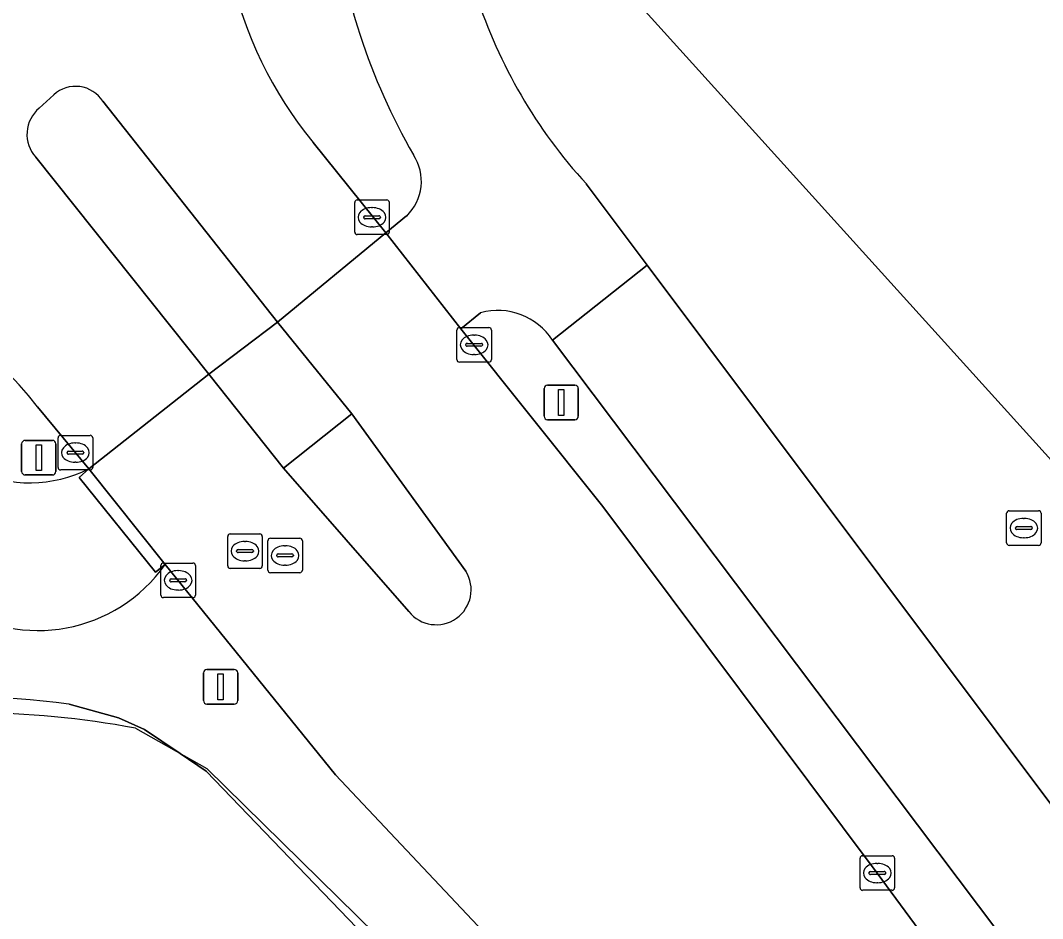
# Model space of a CAD drawing. Extents: x 156141 to 158132, y 385651 to 388333.
# Drawn here: x 156618.49 to 156648.04, y 387612.5 to 387638.46 of the extents above; entities that cross this region are included whole.
import ezdxf

# ---------------------------------------------------------------- set-up
doc = ezdxf.new("R2010")
doc.units = 0
for name, color, linetype in [('IMGEO_Berm_groen', 7, 'Continuous'), ('IMGEO_Erf', 7, 'Continuous'), ('IMGEO_Fietspad_gesloten', 7, 'Continuous'), ('IMGEO_Groenvoorziening', 7, 'Continuous'), ('IMGEO_Hek', 7, 'Continuous'), ('IMGEO_Kolk', 7, 'Continuous'), ('IMGEO_Lichtmast', 7, 'Continuous'), ('IMGEO_Rijbaan_lokaal_gesloten', 7, 'Continuous'), ('IMGEO_Rioolput', 7, 'Continuous'), ('IMGEO_Verkeersbordpaal', 7, 'Continuous'), ('IMGEO_Verkeerseiland_gesloten', 7, 'Continuous'), ('IMGEO_Voetpad_open', 7, 'Continuous')]:
    doc.layers.add(name, color=color, linetype=linetype)

msp = doc.modelspace()

# ---------------------------------------------------------------- linework, layer by layer
at = {"layer": 'IMGEO_Berm_groen'}
for points in [[(156626.952, 387634.938), (156629.055, 387632.324), (156629.657, 387632.81)], [(156631.794, 387630.013), (156631.221, 387629.55), (156635.328, 387624.409), (156643.266, 387613.813), (156652.324, 387601.511), (156652.968, 387600.758), (156653.22, 387600.956), (156654.437, 387599.58), (156656.514, 387599.474), (156654.677, 387601.565), (156653.249, 387603.495)], [(156653.249, 387603.495), (156633.874, 387629.22)], [(156620.467, 387625.496), (156618.984, 387627.296)], [(156619.894, 387618.693), (156621.328, 387618.297), (156622.076, 387617.962), (156623.109, 387617.268), (156623.862, 387616.763), (156654.792, 387584.595), (156659.669, 387579.524), (156664.874, 387573.724), (156670.466, 387567.492), (156676.557, 387560.705), (156683.035, 387553.487), (156683.223, 387556.751), (156679.046, 387561.32), (156660.668, 387581.568), (156627.604, 387616.653), (156622.677, 387622.734)]]:
    msp.add_lwpolyline(points, dxfattribs=at)
for centre, radius, start, end in [((156645.421, 387643.713), 18.028, 169.0698, 198.3635), ((156636.063, 387642.407), 11.782, 165.753, 219.3444), ((156646, 387643.85), 18.621, 198.202, 209.8584), ((156628.688, 387633.811), 1.394, 314.0709, 33.4123), ((156607.298, 387617.964), 14.955, 38.61, 88.536), ((156632.292, 387628.194), 1.886, 32.9542, 105.3072), ((156618.745, 387628.99), 3.895, 245.5451, 296.2414), ((156619.001, 387625.32), 4.494, 236.1354, 324.8754), ((156617.032, 387598.889), 20.009, 81.7777, 99.079)]:
    msp.add_arc(centre, radius, start, end, dxfattribs=at)
at = {"layer": 'IMGEO_Erf'}
msp.add_lwpolyline([(156635.094, 387640.354), (156649.301, 387624.631), (156650.851, 387622.917), (156654.149, 387619.266), (156656.158, 387617.043), (156657.325, 387618.097), (156670.587, 387603.403), (156678.365, 387594.783), (156679.166, 387593.896), (156686.466, 387600.496), (156688.888, 387601.354), (156691.163, 387600.15), (156724.535, 387562.997), (156709.488, 387563.912), (156707.811, 387562.233), (156752.805, 387512.437), (156782.941, 387479.122), (156787.929, 387473.603), (156795.681, 387465.029)], dxfattribs=at)
at = {"layer": 'IMGEO_Fietspad_gesloten'}
for points in [[(156633.874, 387629.22), (156636.612, 387631.386), (156634.852, 387633.736)], [(156629.657, 387632.81), (156629.055, 387632.324), (156631.221, 387629.55), (156631.794, 387630.013)], [(156788.894, 387458.71), (156781.004, 387467.422), (156751.5, 387500), (156673.243, 387586.408), (156661.859, 387598.978), (156661.694, 387599.163), (156657.588, 387603.771), (156653.428, 387608.928), (156636.612, 387631.386), (156633.874, 387629.22), (156653.249, 387603.495), (156654.677, 387601.565), (156656.514, 387599.474), (156673.017, 387581.269), (156675.728, 387578.392), (156710.195, 387540.331), (156712.111, 387538.216), (156746.718, 387500), (156776.128, 387467.523), (156788.556, 387453.799)], [(156622.677, 387622.734), (156622.392, 387622.51), (156620.184, 387625.253), (156620.467, 387625.496)]]:
    msp.add_lwpolyline(points, dxfattribs=at)
msp.add_lwpolyline([(156625.923, 387629.738), (156623.938, 387628.238), (156626.097, 387625.523), (156628.073, 387627.087)], close=True, dxfattribs=at)
for centre, radius, start, end in [((156645.421, 387643.713), 18.028, 169.0698, 198.3635), ((156645.838, 387643.798), 14.897, 197.952, 222.4853), ((156646, 387643.85), 18.621, 198.202, 209.8584), ((156628.688, 387633.811), 1.394, 314.0709, 33.4123), ((156632.292, 387628.194), 1.886, 32.9542, 105.3072), ((156618.745, 387628.99), 3.895, 245.5451, 296.2414), ((156619.001, 387625.32), 4.494, 236.1354, 324.8754)]:
    msp.add_arc(centre, radius, start, end, dxfattribs=at)
at = {"layer": 'IMGEO_Groenvoorziening'}
for points in [[(156657.325, 387618.097), (156656.158, 387617.043), (156654.149, 387619.266), (156650.851, 387622.917), (156649.301, 387624.631), (156635.094, 387640.354)], [(156634.852, 387633.736), (156636.612, 387631.386), (156653.428, 387608.928), (156657.588, 387603.771), (156661.694, 387599.163), (156665.621, 387598.937), (156667.62, 387600.734), (156670.587, 387603.403), (156657.325, 387618.097)], [(156683.105, 387553.409), (156683.035, 387553.487), (156676.557, 387560.705), (156670.466, 387567.492), (156664.874, 387573.724), (156659.669, 387579.524), (156654.792, 387584.595), (156623.862, 387616.763), (156623.109, 387617.268), (156622.076, 387617.962), (156621.328, 387618.297), (156619.894, 387618.693)]]:
    msp.add_lwpolyline(points, dxfattribs=at)
for centre, radius, start, end in [((156645.838, 387643.798), 14.897, 197.952, 222.4853), ((156617.032, 387598.889), 20.009, 81.7777, 99.079)]:
    msp.add_arc(centre, radius, start, end, dxfattribs=at)
at = {"layer": 'IMGEO_Hek'}
for points in [[(156656.158, 387617.043), (156654.149, 387619.266), (156650.851, 387622.917), (156649.301, 387624.631), (156635.094, 387640.354), (156638.096, 387653.817), (156638.85, 387657.196), (156633.427, 387664.378), (156629.6, 387669.006), (156625.265, 387673.157), (156622.479, 387674.294), (156619.656, 387675.294), (156613.809, 387676.791), (156610.847, 387677.243), (156607.85, 387677.388), (156604.844, 387677.751), (156602.016, 387678.809), (156599.61, 387680.632), (156597.535, 387682.813)], [(156621.815, 387617.999), (156623.877, 387616.835), (156639.077, 387601.905), (156683.035, 387553.487)]]:
    msp.add_lwpolyline(points, dxfattribs=at)
msp.add_arc((156617.127, 387593.472), 24.971, 79.1792, 100.8817, dxfattribs=at)
at = {"layer": 'IMGEO_Kolk'}
for p, q in [((156628.155, 387632.347), (156628.155, 387633.199)), ((156628.23, 387633.273), (156629.082, 387633.273)), ((156629.156, 387633.199), (156629.156, 387632.347)), ((156628.457, 387632.816), (156628.855, 387632.816)), ((156628.643, 387633.053), (156628.668, 387633.053)), ((156628.414, 387632.767), (156628.414, 387632.779)), ((156628.852, 387632.73), (156628.454, 387632.73)), ((156628.898, 387632.779), (156628.898, 387632.767)), ((156629.082, 387632.273), (156628.23, 387632.273)), ((156628.666, 387632.493), (156628.641, 387632.493)), ((156631.182, 387629.585), (156632.034, 387629.585)), ((156631.107, 387628.659), (156631.107, 387629.511)), ((156631.595, 387629.365), (156631.62, 387629.365)), ((156632.108, 387629.511), (156632.108, 387628.659)), ((156631.366, 387629.079), (156631.366, 387629.091)), ((156631.804, 387629.042), (156631.406, 387629.042)), ((156631.409, 387629.128), (156631.807, 387629.128)), ((156631.85, 387629.091), (156631.85, 387629.079)), ((156631.618, 387628.805), (156631.593, 387628.805)), ((156632.034, 387628.585), (156631.182, 387628.585)), ((156619.578, 387625.542), (156619.578, 387626.394)), ((156619.653, 387626.468), (156620.505, 387626.468)), ((156620.579, 387626.394), (156620.579, 387625.542)), ((156619.88, 387626.011), (156620.278, 387626.011)), ((156620.066, 387626.248), (156620.091, 387626.248)), ((156619.837, 387625.962), (156619.837, 387625.974)), ((156620.275, 387625.925), (156619.877, 387625.925)), ((156620.321, 387625.974), (156620.321, 387625.962)), ((156620.505, 387625.468), (156619.653, 387625.468)), ((156620.089, 387625.688), (156620.064, 387625.688)), ((156622.624, 387622.776), (156623.476, 387622.776)), ((156622.549, 387621.85), (156622.549, 387622.702)), ((156623.037, 387622.556), (156623.062, 387622.556)), ((156623.55, 387622.702), (156623.55, 387621.85)), ((156622.808, 387622.27), (156622.808, 387622.282)), ((156623.246, 387622.233), (156622.848, 387622.233)), ((156622.851, 387622.319), (156623.249, 387622.319)), ((156623.292, 387622.282), (156623.292, 387622.27)), ((156623.06, 387621.996), (156623.035, 387621.996)), ((156623.476, 387621.776), (156622.624, 387621.776)), ((156642.765, 387613.387), (156642.765, 387614.239)), ((156642.84, 387614.313), (156643.692, 387614.313)), ((156643.766, 387614.239), (156643.766, 387613.387)), ((156643.253, 387614.093), (156643.278, 387614.093)), ((156643.024, 387613.807), (156643.024, 387613.819)), ((156643.462, 387613.77), (156643.064, 387613.77)), ((156643.067, 387613.856), (156643.465, 387613.856)), ((156643.508, 387613.819), (156643.508, 387613.807)), ((156643.692, 387613.313), (156642.84, 387613.313)), ((156643.276, 387613.533), (156643.251, 387613.533))]:
    msp.add_line(p, q, dxfattribs=at)
for points in [[(156628.155, 387632.347), (156628.155, 387633.199)], [(156628.23, 387633.273), (156629.082, 387633.273)], [(156629.156, 387633.199), (156629.156, 387632.347)], [(156629.082, 387632.273), (156628.23, 387632.273)], [(156631.182, 387629.585), (156632.034, 387629.585)], [(156631.107, 387628.659), (156631.107, 387629.511)], [(156632.108, 387629.511), (156632.108, 387628.659)], [(156632.034, 387628.585), (156631.182, 387628.585)], [(156619.578, 387625.542), (156619.578, 387626.394)], [(156619.653, 387626.468), (156620.505, 387626.468)], [(156620.579, 387626.394), (156620.579, 387625.542)], [(156620.505, 387625.468), (156619.653, 387625.468)], [(156622.624, 387622.776), (156623.476, 387622.776)], [(156622.549, 387621.85), (156622.549, 387622.702)], [(156623.55, 387622.702), (156623.55, 387621.85)], [(156623.476, 387621.776), (156622.624, 387621.776)], [(156642.765, 387613.387), (156642.765, 387614.239)], [(156642.84, 387614.313), (156643.692, 387614.313)], [(156643.766, 387614.239), (156643.766, 387613.387)], [(156643.692, 387613.313), (156642.84, 387613.313)]]:
    msp.add_lwpolyline(points, dxfattribs=at)
for centre, radius, start, end in [((156628.232, 387633.197), 0.0765, 91.552, 178.448), ((156628.232, 387633.197), 0.0765, 91.552, 178.448), ((156629.08, 387633.197), 0.0765, 1.552, 88.448), ((156629.08, 387633.197), 0.0765, 1.552, 88.448), ((156628.454, 387632.776), 0.0403, 85.8775, 175.7526), ((156628.859, 387632.778), 0.0386, 1.7309, 96.639), ((156628.451, 387632.766), 0.0366, 178.938, 274.7102), ((156628.855, 387632.773), 0.043, 264.8664, 352.4533), ((156628.232, 387632.349), 0.0765, 181.552, 268.448), ((156628.232, 387632.349), 0.0765, 181.552, 268.448), ((156629.08, 387632.349), 0.0765, 271.552, 358.448), ((156629.08, 387632.349), 0.0765, 271.552, 358.448), ((156631.184, 387629.509), 0.0765, 91.552, 178.448), ((156631.184, 387629.509), 0.0765, 91.552, 178.448), ((156632.032, 387629.509), 0.0765, 1.552, 88.448), ((156632.032, 387629.509), 0.0765, 1.552, 88.448), ((156631.406, 387629.088), 0.0403, 85.8775, 175.7526), ((156631.403, 387629.078), 0.0366, 178.938, 274.7102), ((156631.807, 387629.085), 0.043, 264.8664, 352.4533), ((156631.811, 387629.09), 0.0386, 1.7309, 96.639), ((156631.184, 387628.661), 0.0765, 181.552, 268.448), ((156631.184, 387628.661), 0.0765, 181.552, 268.448), ((156632.032, 387628.661), 0.0765, 271.552, 358.448), ((156632.032, 387628.661), 0.0765, 271.552, 358.448), ((156619.655, 387626.392), 0.0765, 91.552, 178.448), ((156619.655, 387626.392), 0.0765, 91.552, 178.448), ((156620.503, 387626.392), 0.0765, 1.552, 88.448), ((156620.503, 387626.392), 0.0765, 1.552, 88.448), ((156619.877, 387625.971), 0.0403, 85.8775, 175.7526), ((156620.282, 387625.973), 0.0386, 1.7309, 96.639), ((156619.874, 387625.961), 0.0366, 178.938, 274.7102), ((156620.278, 387625.968), 0.043, 264.8664, 352.4533), ((156619.655, 387625.544), 0.0765, 181.552, 268.448), ((156619.655, 387625.544), 0.0765, 181.552, 268.448), ((156620.503, 387625.544), 0.0765, 271.552, 358.448), ((156620.503, 387625.544), 0.0765, 271.552, 358.448), ((156622.626, 387622.7), 0.0765, 91.552, 178.448), ((156622.626, 387622.7), 0.0765, 91.552, 178.448), ((156623.474, 387622.7), 0.0765, 1.552, 88.448), ((156623.474, 387622.7), 0.0765, 1.552, 88.448), ((156622.848, 387622.279), 0.0403, 85.8775, 175.7526), ((156622.845, 387622.269), 0.0366, 178.938, 274.7102), ((156623.249, 387622.276), 0.043, 264.8664, 352.4533), ((156623.253, 387622.281), 0.0386, 1.7309, 96.639), ((156622.626, 387621.852), 0.0765, 181.552, 268.448), ((156622.626, 387621.852), 0.0765, 181.552, 268.448), ((156623.474, 387621.852), 0.0765, 271.552, 358.448), ((156623.474, 387621.852), 0.0765, 271.552, 358.448), ((156642.842, 387614.237), 0.0765, 91.552, 178.448), ((156642.842, 387614.237), 0.0765, 91.552, 178.448), ((156643.69, 387614.237), 0.0765, 1.552, 88.448), ((156643.69, 387614.237), 0.0765, 1.552, 88.448), ((156643.064, 387613.816), 0.0403, 85.8775, 175.7526), ((156643.061, 387613.806), 0.0366, 178.938, 274.7102), ((156643.465, 387613.813), 0.043, 264.8664, 352.4533), ((156643.469, 387613.818), 0.0386, 1.7309, 96.639), ((156642.842, 387613.389), 0.0765, 181.552, 268.448), ((156642.842, 387613.389), 0.0765, 181.552, 268.448), ((156643.69, 387613.389), 0.0765, 271.552, 358.448), ((156643.69, 387613.389), 0.0765, 271.552, 358.448)]:
    msp.add_arc(centre, radius, start, end, dxfattribs=at)
for centre, major_axis, ratio, start_param, end_param in [((156628.642, 387632.773), (-0.387, 0.002), 0.722429, 4.712389, 7.853982), ((156628.667, 387632.773), (-0.39, 0.002), 0.717154, 1.570796, 4.712389), ((156631.594, 387629.085), (-0.387, 0.002), 0.722429, 4.712389, 7.853982), ((156631.619, 387629.085), (-0.39, 0.002), 0.717154, 1.570796, 4.712389), ((156620.065, 387625.968), (-0.387, 0.002), 0.722429, 4.712389, 7.853982), ((156620.09, 387625.968), (-0.39, 0.002), 0.717154, 1.570796, 4.712389), ((156623.036, 387622.276), (-0.387, 0.002), 0.722429, 4.712389, 7.853982), ((156623.061, 387622.276), (-0.39, 0.002), 0.717154, 1.570796, 4.712389), ((156643.252, 387613.813), (-0.387, 0.002), 0.722429, 4.712389, 7.853982), ((156643.277, 387613.813), (-0.39, 0.002), 0.717154, 1.570796, 4.712389)]:
    msp.add_ellipse(centre, major_axis=major_axis, ratio=ratio, start_param=start_param, end_param=end_param, dxfattribs=at)
at = {"layer": 'IMGEO_Lichtmast'}
for p, q in [((156633.63, 387627.02), (156633.63, 387627.82)), ((156633.63, 387627.82), (156633.63, 387627.02)), ((156633.73, 387627.92), (156634.52, 387627.92)), ((156634.52, 387627.92), (156633.73, 387627.92)), ((156634.62, 387627.82), (156634.62, 387627.02)), ((156634.62, 387627.02), (156634.62, 387627.82)), ((156634.52, 387626.92), (156633.73, 387626.92)), ((156633.73, 387626.92), (156634.52, 387626.92)), ((156623.782, 387618.798), (156623.782, 387619.598)), ((156623.782, 387619.598), (156623.782, 387618.798)), ((156623.882, 387619.698), (156624.672, 387619.698)), ((156624.672, 387619.698), (156623.882, 387619.698)), ((156624.772, 387619.598), (156624.772, 387618.798)), ((156624.772, 387618.798), (156624.772, 387619.598)), ((156624.672, 387618.698), (156623.882, 387618.698)), ((156623.882, 387618.698), (156624.672, 387618.698))]:
    msp.add_line(p, q, dxfattribs=at)
for points in [[(156634.05, 387627.795), (156634.2, 387627.795), (156634.2, 387627.045), (156634.05, 387627.045), (156634.05, 387627.795)], [(156624.202, 387619.573), (156624.352, 387619.573), (156624.352, 387618.823), (156624.202, 387618.823), (156624.202, 387619.573)]]:
    msp.add_lwpolyline(points, dxfattribs=at)
for centre, start, end in [((156633.73, 387627.82), 90, 180), ((156633.73, 387627.82), 90, 180), ((156634.52, 387627.82), 0, 90), ((156634.52, 387627.82), 360, 90), ((156633.73, 387627.02), 180, 270), ((156633.73, 387627.02), 180, 270), ((156634.52, 387627.02), 270, 0), ((156634.52, 387627.02), 270, 0), ((156623.882, 387619.598), 90, 180), ((156623.882, 387619.598), 90, 180), ((156624.672, 387619.598), 0, 90), ((156624.672, 387619.598), 360, 90), ((156623.882, 387618.798), 180, 270), ((156623.882, 387618.798), 180, 270), ((156624.672, 387618.798), 270, 0), ((156624.672, 387618.798), 270, 0)]:
    msp.add_arc(centre, 0.1, start, end, dxfattribs=at)
at = {"layer": 'IMGEO_Rijbaan_lokaal_gesloten'}
for points in [[(156619.032, 387635.925), (156619.455, 387636.313)], [(156620.872, 387636.127), (156625.923, 387629.738), (156629.055, 387632.324), (156626.952, 387634.938)], [(156618.984, 387627.296), (156620.467, 387625.496), (156623.938, 387628.238), (156618.932, 387634.515)], [(156788.413, 387451.522), (156774.162, 387467.307), (156773.831, 387467.673), (156730.58, 387515.468), (156710.944, 387537.167), (156709.034, 387539.277), (156672.91, 387579.145), (156654.437, 387599.58), (156653.22, 387600.956), (156652.968, 387600.758), (156652.324, 387601.511), (156643.266, 387613.813), (156635.328, 387624.409), (156631.221, 387629.55), (156629.055, 387632.324), (156625.923, 387629.738), (156628.073, 387627.087), (156631.37, 387622.538)], [(156629.721, 387621.374), (156626.097, 387625.523), (156623.938, 387628.238), (156620.467, 387625.496), (156622.677, 387622.734), (156627.604, 387616.653), (156660.668, 387581.568), (156679.046, 387561.32), (156683.223, 387556.751), (156707.065, 387530.376), (156722.22, 387513.639), (156729.612, 387505.458), (156730.302, 387504.709), (156738.019, 387496.204), (156747.382, 387485.781), (156752.334, 387480.269), (156787.478, 387441.603), (156796.344, 387431.818)]]:
    msp.add_lwpolyline(points, dxfattribs=at)
for centre, radius, start, end in [((156636.063, 387642.407), 11.782, 165.753, 219.3444), ((156620.085, 387635.625), 0.933, 32.5691, 132.4747), ((156619.657, 387635.172), 0.979, 129.7065, 222.1801), ((156607.298, 387617.964), 14.955, 38.61, 88.536), ((156630.511, 387622.004), 1.011, 218.5652, 31.87)]:
    msp.add_arc(centre, radius, start, end, dxfattribs=at)
at = {"layer": 'IMGEO_Rioolput'}
for p, q in [((156647.078, 387624.287), (156647.93, 387624.287)), ((156647.003, 387623.361), (156647.003, 387624.213)), ((156647.491, 387624.067), (156647.516, 387624.067)), ((156648.004, 387624.213), (156648.004, 387623.361)), ((156647.262, 387623.781), (156647.262, 387623.793)), ((156647.7, 387623.744), (156647.302, 387623.744)), ((156647.305, 387623.83), (156647.703, 387623.83)), ((156647.746, 387623.793), (156647.746, 387623.781)), ((156624.482, 387622.694), (156624.482, 387623.546)), ((156624.557, 387623.62), (156625.409, 387623.62)), ((156624.97, 387623.4), (156624.995, 387623.4)), ((156625.483, 387623.546), (156625.483, 387622.694)), ((156625.641, 387622.569), (156625.641, 387623.421)), ((156625.716, 387623.495), (156626.568, 387623.495)), ((156626.642, 387623.421), (156626.642, 387622.569)), ((156647.514, 387623.507), (156647.489, 387623.507)), ((156624.741, 387623.114), (156624.741, 387623.126)), ((156625.179, 387623.077), (156624.781, 387623.077)), ((156624.784, 387623.163), (156625.182, 387623.163)), ((156625.225, 387623.126), (156625.225, 387623.114)), ((156625.943, 387623.038), (156626.341, 387623.038)), ((156626.129, 387623.275), (156626.154, 387623.275)), ((156647.93, 387623.287), (156647.078, 387623.287)), ((156624.993, 387622.84), (156624.968, 387622.84)), ((156625.9, 387622.989), (156625.9, 387623.001)), ((156626.338, 387622.952), (156625.94, 387622.952)), ((156626.384, 387623.001), (156626.384, 387622.989)), ((156625.409, 387622.62), (156624.557, 387622.62)), ((156626.568, 387622.495), (156625.716, 387622.495)), ((156626.152, 387622.715), (156626.127, 387622.715))]:
    msp.add_line(p, q, dxfattribs=at)
for points in [[(156647.078, 387624.287), (156647.93, 387624.287)], [(156647.003, 387623.361), (156647.003, 387624.213)], [(156648.004, 387624.213), (156648.004, 387623.361)], [(156624.482, 387622.694), (156624.482, 387623.546)], [(156624.557, 387623.62), (156625.409, 387623.62)], [(156625.483, 387623.546), (156625.483, 387622.694)], [(156625.641, 387622.569), (156625.641, 387623.421)], [(156625.716, 387623.495), (156626.568, 387623.495)], [(156626.642, 387623.421), (156626.642, 387622.569)], [(156647.93, 387623.287), (156647.078, 387623.287)], [(156625.409, 387622.62), (156624.557, 387622.62)], [(156626.568, 387622.495), (156625.716, 387622.495)]]:
    msp.add_lwpolyline(points, dxfattribs=at)
for centre, radius, start, end in [((156647.08, 387624.211), 0.0765, 91.552, 178.448), ((156647.08, 387624.211), 0.0765, 91.552, 178.448), ((156647.928, 387624.211), 0.0765, 1.552, 88.448), ((156647.928, 387624.211), 0.0765, 1.552, 88.448), ((156647.302, 387623.79), 0.0403, 85.8775, 175.7526), ((156647.299, 387623.78), 0.0366, 178.938, 274.7102), ((156647.703, 387623.787), 0.043, 264.8664, 352.4533), ((156647.707, 387623.792), 0.0386, 1.7309, 96.639), ((156624.559, 387623.544), 0.0765, 91.552, 178.448), ((156624.559, 387623.544), 0.0765, 91.552, 178.448), ((156625.407, 387623.544), 0.0765, 1.552, 88.448), ((156625.407, 387623.544), 0.0765, 1.552, 88.448), ((156625.718, 387623.419), 0.0765, 91.552, 178.448), ((156625.718, 387623.419), 0.0765, 91.552, 178.448), ((156626.566, 387623.419), 0.0765, 1.552, 88.448), ((156626.566, 387623.419), 0.0765, 1.552, 88.448), ((156647.08, 387623.363), 0.0765, 181.552, 268.448), ((156647.08, 387623.363), 0.0765, 181.552, 268.448), ((156647.928, 387623.363), 0.0765, 271.552, 358.448), ((156647.928, 387623.363), 0.0765, 271.552, 358.448), ((156624.781, 387623.123), 0.0403, 85.8775, 175.7526), ((156624.778, 387623.113), 0.0366, 178.938, 274.7102), ((156625.182, 387623.12), 0.043, 264.8664, 352.4533), ((156625.186, 387623.125), 0.0386, 1.7309, 96.639), ((156625.94, 387622.998), 0.0403, 85.8775, 175.7526), ((156626.345, 387623), 0.0386, 1.7309, 96.639), ((156625.937, 387622.988), 0.0366, 178.938, 274.7102), ((156626.341, 387622.995), 0.043, 264.8664, 352.4533), ((156624.559, 387622.696), 0.0765, 181.552, 268.448), ((156624.559, 387622.696), 0.0765, 181.552, 268.448), ((156625.407, 387622.696), 0.0765, 271.552, 358.448), ((156625.407, 387622.696), 0.0765, 271.552, 358.448), ((156625.718, 387622.571), 0.0765, 181.552, 268.448), ((156625.718, 387622.571), 0.0765, 181.552, 268.448), ((156626.566, 387622.571), 0.0765, 271.552, 358.448), ((156626.566, 387622.571), 0.0765, 271.552, 358.448)]:
    msp.add_arc(centre, radius, start, end, dxfattribs=at)
for centre, major_axis, ratio, start_param, end_param in [((156647.49, 387623.787), (-0.387, 0.002), 0.722429, 4.712389, 7.853982), ((156647.515, 387623.787), (-0.39, 0.002), 0.717154, 1.570796, 4.712389), ((156624.969, 387623.12), (-0.387, 0.002), 0.722429, 4.712389, 7.853982), ((156624.994, 387623.12), (-0.39, 0.002), 0.717154, 1.570796, 4.712389), ((156626.128, 387622.995), (-0.387, 0.002), 0.722429, 4.712389, 7.853982), ((156626.153, 387622.995), (-0.39, 0.002), 0.717154, 1.570796, 4.712389)]:
    msp.add_ellipse(centre, major_axis=major_axis, ratio=ratio, start_param=start_param, end_param=end_param, dxfattribs=at)
at = {"layer": 'IMGEO_Verkeersbordpaal'}
for p, q in [((156618.625, 387626.322), (156619.415, 387626.322)), ((156619.415, 387626.322), (156618.625, 387626.322)), ((156618.525, 387625.422), (156618.525, 387626.222)), ((156618.525, 387626.222), (156618.525, 387625.422)), ((156619.515, 387626.222), (156619.515, 387625.422)), ((156619.515, 387625.422), (156619.515, 387626.222)), ((156619.415, 387625.322), (156618.625, 387625.322)), ((156618.625, 387625.322), (156619.415, 387625.322))]:
    msp.add_line(p, q, dxfattribs=at)
msp.add_lwpolyline([(156618.945, 387626.197), (156619.095, 387626.197), (156619.095, 387625.447), (156618.945, 387625.447), (156618.945, 387626.197)], dxfattribs=at)
for centre, start, end in [((156618.625, 387626.222), 90, 180), ((156618.625, 387626.222), 90, 180), ((156619.415, 387626.222), 0, 90), ((156619.415, 387626.222), 360, 90), ((156618.625, 387625.422), 180, 270), ((156618.625, 387625.422), 180, 270), ((156619.415, 387625.422), 270, 0), ((156619.415, 387625.422), 270, 0)]:
    msp.add_arc(centre, 0.1, start, end, dxfattribs=at)
at = {"layer": 'IMGEO_Verkeerseiland_gesloten'}
for points in [[(156618.932, 387634.515), (156623.938, 387628.238), (156625.923, 387629.738), (156620.872, 387636.127)], [(156619.455, 387636.313), (156619.032, 387635.925)], [(156628.073, 387627.087), (156626.097, 387625.523)], [(156631.37, 387622.538), (156628.073, 387627.087)], [(156626.097, 387625.523), (156629.721, 387621.374)]]:
    msp.add_lwpolyline(points, dxfattribs=at)
for centre, radius, start, end in [((156620.085, 387635.625), 0.933, 32.5691, 132.4747), ((156619.657, 387635.172), 0.979, 129.7065, 222.1801), ((156630.511, 387622.004), 1.011, 218.5652, 31.87)]:
    msp.add_arc(centre, radius, start, end, dxfattribs=at)
at = {"layer": 'IMGEO_Voetpad_open'}
msp.add_lwpolyline([(156622.677, 387622.734), (156620.467, 387625.496), (156620.184, 387625.253), (156622.392, 387622.51)], close=True, dxfattribs=at)

doc.saveas('drawing.dxf')
